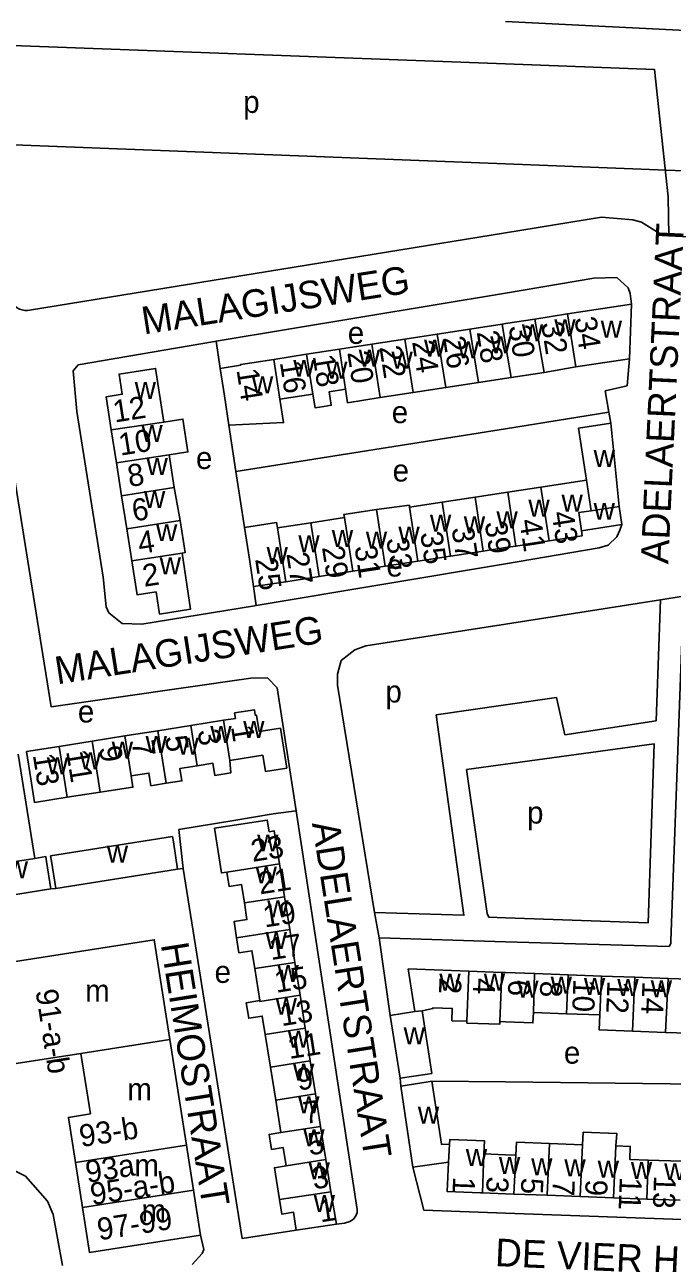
# Model space of a CAD drawing. Extents: x 159675 to 162108, y 386471 to 388472.
# Drawn here: x 160612.9 to 160730.2, y 387264.8 to 387489 of the extents above; entities that cross this region are included whole.
import ezdxf

# ---------------------------------------------------------------- set-up
doc = ezdxf.new("R2010")
doc.units = 0
for name, color, linetype in [('BLT_Basislijn', 7, 'Continuous'), ('BLT_Bebouwing', 7, 'Continuous'), ('BLT_Centroide', 7, 'Continuous'), ('BLT_Hoogspanningsmast_en_leidingen', 7, 'Continuous'), ('BLT_Huisnummer', 7, 'Continuous'), ('BLT_Huisnummer_ tussenligend', 7, 'Continuous'), ('BLT_Huisnummer_reeks', 7, 'Continuous'), ('BLT_Onderverdeling_panden', 7, 'Continuous'), ('BLT_Straatnaam', 7, 'Continuous')]:
    doc.layers.add(name, color=color, linetype=linetype)

msp = doc.modelspace()

# ---------------------------------------------------------------- linework, layer by layer
at = {"layer": 'BLT_Basislijn'}
for p, q in [((160700, 387451.37), (160613.78, 387437.36)), ((160729.59, 387450.82), (160734.48, 387450.61)), ((160700, 387440.48), (160647.57, 387431.75)), ((160648.32, 387426.82), (160647.57, 387431.75)), ((160719.06, 387416.91), (160718.71, 387418.9)), ((160649.9, 387416.54), (160651.18, 387408.18)), ((160651.18, 387408.18), (160700, 387415.92)), ((160651.18, 387408.18), (160652.72, 387398.04)), ((160700, 387391.48), (160654.83, 387383.91)), ((160654.83, 387383.91), (160654.38, 387387.32)), ((160732.26, 387385.63), (160728.05, 387384.92)), ((160700, 387380.54), (160728.05, 387384.92)), ((160727.3, 387363.06), (160728.05, 387384.92)), ((160687.43, 387364.11), (160700, 387365.93)), ((160710.73, 387360.52), (160727.3, 387363.06)), ((160700, 387355.2), (160692.92, 387354.23)), ((160662.09, 387346.75), (160673.14, 387274.56)), ((160640.61, 387336.16), (160641.64, 387336.31)), ((160617.65, 387332.6), (160618.54, 387332.68)), ((160676.24, 387328.36), (160677.13, 387323.74)), ((160677.13, 387323.74), (160679.09, 387309.7)), ((160677.13, 387323.74), (160700, 387323.05)), ((160681.04, 387296.9), (160680.91, 387298.34)), ((160686.65, 387297.81), (160700, 387297.66)), ((160700, 387297.66), (160734.79, 387297.25)), ((160700, 387273.93), (160780.99, 387270.93)), ((160670.82, 387272.09), (160669.36, 387271.89))]:
    msp.add_line(p, q, dxfattribs=at)
for points in [[(160700, 387489.61), (160737.48, 387487.77), (160775.93, 387484.07), (160778.32, 387483.64), (160781.82, 387481.73), (160783.5, 387479.59), (160784.43, 387477.74)], [(160610.14, 387439.84), (160603.44, 387478.94), (160602.55, 387485.6), (160700, 387481.97)], [(160700, 387481.97), (160726.98, 387480.96), (160729.44, 387457.86), (160729.59, 387450.82)], [(160729.59, 387450.82), (160728.48, 387450.92), (160724.6, 387453.29), (160723.03, 387453.71), (160717.37, 387454.2), (160700, 387451.37)], [(160722.84, 387438.48), (160722.57, 387440.38), (160722.21, 387441.39), (160720.14, 387443.27), (160716, 387443.14), (160700, 387440.48)], [(160606.02, 387438.29), (160617.71, 387365.55), (160653.85, 387370.74), (160656.87, 387370.79), (160658.65, 387369), (160662.09, 387346.75)], [(160610.47, 387438.95), (160610.78, 387438.48), (160611.12, 387438.12), (160611.52, 387437.81), (160611.96, 387437.58), (160612.43, 387437.41), (160612.93, 387437.32), (160613.43, 387437.31), (160613.78, 387437.36)], [(160647.57, 387431.75), (160647.29, 387431.7), (160622.6, 387427.47), (160621.69, 387426.38), (160622.33, 387419.04), (160627.15, 387389.04), (160627.69, 387383.64), (160628.17, 387382.59), (160630.55, 387380.64), (160634.15, 387380.52), (160654.55, 387383.86), (160654.83, 387383.91)], [(160718.71, 387418.9), (160718.07, 387422.76), (160722.02, 387423.68), (160722.44, 387428.59)], [(160700, 387415.92), (160713.11, 387418), (160718.71, 387418.9)], [(160721.06, 387398.58), (160720.69, 387397.54), (160720.15, 387396.33), (160718.61, 387394.85), (160716.96, 387394.32), (160700, 387391.48)], [(160700, 387323.05), (160729.61, 387322.16), (160729.92, 387322.73), (160729.92, 387323.23), (160732.26, 387385.63)], [(160676.24, 387328.36), (160669.57, 387369.47), (160669.57, 387371.45), (160670.24, 387373.94), (160672.71, 387375.9), (160674.7, 387376.6), (160700, 387380.54)], [(160700, 387365.93), (160709.22, 387367.27), (160710.73, 387360.52)], [(160676.24, 387328.36), (160692.45, 387327.85), (160687.43, 387364.11)], [(160700, 387327.39), (160725.84, 387326.47), (160726.39, 387342.66), (160726.92, 387358.88), (160700, 387355.2)], [(160692.92, 387354.23), (160696.67, 387328.13), (160696.99, 387327.49), (160700, 387327.39)], [(160641.64, 387336.31), (160640.8, 387343.35), (160650.81, 387345.01), (160657.94, 387346.17), (160662.09, 387346.75)], [(160662.06, 387270.8), (160652.32, 387269.31), (160641.64, 387336.31)], [(160553.02, 387310.36), (160549.26, 387309.56), (160552.79, 387285.85), (160554.05, 387283.92), (160554.88, 387283.26), (160560.24, 387283.11), (160562.77, 387285.05), (160565.57, 387285.77), (160579.38, 387285.26), (160580.86, 387286.37), (160581.3, 387288.33), (160581.59, 387288.44), (160605.64, 387288.67), (160605.92, 387288.58), (160606.88, 387284.56), (160608.37, 387282.92), (160613.05, 387280.6), (160617.04, 387276.06), (160618.08, 387273.69), (160619.73, 387264.46)], [(160683.24, 387282.26), (160685.18, 387274.47), (160700, 387273.93)], [(160670.82, 387272.09), (160671.8, 387272.42), (160672.45, 387272.82), (160672.89, 387273.4), (160673.11, 387274), (160673.14, 387274.56)], [(160643.22, 387264.62), (160645.03, 387266.59), (160645.33, 387267.34), (160644.74, 387269.94)]]:
    msp.add_lwpolyline(points, dxfattribs=at)
at = {"layer": 'BLT_Bebouwing'}
for p, q in [((160722.44, 387428.59), (160722.84, 387438.48)), ((160699.42, 387434.86), (160693.53, 387433.95)), ((160700, 387434.95), (160699.42, 387434.86)), ((160705.33, 387435.77), (160700, 387434.95)), ((160711.21, 387436.68), (160705.33, 387435.77)), ((160687.62, 387433.03), (160681.74, 387432.12)), ((160693.53, 387433.95), (160687.62, 387433.03)), ((160669.91, 387430.31), (160663.95, 387429.38)), ((160675.81, 387431.22), (160669.91, 387430.31)), ((160681.74, 387432.12), (160675.81, 387431.22)), ((160663.95, 387429.38), (160658.02, 387428.46)), ((160712.71, 387427.09), (160707.02, 387426.11)), ((160701.05, 387425.19), (160695.12, 387424.27)), ((160689.19, 387423.35), (160683.25, 387422.45)), ((160719.06, 387416.91), (160720.56, 387401.86)), ((160629.53, 387409.75), (160628.6, 387415.73)), ((160639.99, 387405.26), (160639.06, 387411.19)), ((160630.46, 387403.78), (160629.53, 387409.75)), ((160631.4, 387397.8), (160630.46, 387403.78)), ((160641.06, 387399.28), (160639.99, 387405.26)), ((160694.49, 387403.51), (160688.53, 387402.62)), ((160700.42, 387404.4), (160694.49, 387403.51)), ((160720.56, 387401.86), (160715.51, 387401.07)), ((160721.06, 387398.58), (160720.56, 387401.86)), ((160632.3, 387391.98), (160631.4, 387397.8)), ((160713.76, 387397.45), (160721.06, 387398.58)), ((160700, 387394.38), (160695.97, 387393.75)), ((160701.89, 387394.67), (160700, 387394.38)), ((160707.89, 387395.6), (160701.89, 387394.67)), ((160690.04, 387392.84), (160684.1, 387391.92)), ((160695.97, 387393.75), (160690.04, 387392.84)), ((160672.32, 387390.1), (160666.26, 387389.16)), ((160678.21, 387391.01), (160672.32, 387390.1)), ((160684.1, 387391.92), (160678.21, 387391.01)), ((160660.19, 387388.22), (160654.38, 387387.32)), ((160666.26, 387389.16), (160660.19, 387388.22)), ((160648.93, 387363.14), (160642.98, 387362.19)), ((160637.03, 387361.24), (160631.07, 387360.3)), ((160642.98, 387362.19), (160637.03, 387361.24)), ((160625.12, 387359.35), (160619.17, 387358.41)), ((160631.07, 387360.3), (160625.12, 387359.35)), ((160614.72, 387338.14), (160611.72, 387357)), ((160619.17, 387358.41), (160613.21, 387357.46)), ((160659.05, 387337.15), (160659.99, 387331.2)), ((160659.99, 387331.2), (160660.92, 387325.25)), ((160660.92, 387325.25), (160661.85, 387319.3)), ((160655.49, 387312.4), (160654.59, 387318.17)), ((160661.85, 387319.3), (160662.78, 387313.35)), ((160693.36, 387317.72), (160699.36, 387317.5)), ((160699.36, 387317.5), (160700, 387317.47)), ((160700, 387317.47), (160705.27, 387317.28)), ((160705.27, 387317.28), (160711.32, 387317.06)), ((160711.32, 387317.06), (160717.37, 387316.83)), ((160717.37, 387316.83), (160723.42, 387316.61)), ((160723.42, 387316.61), (160729.47, 387316.39)), ((160729.47, 387316.39), (160735.48, 387316.17)), ((160662.78, 387313.35), (160663.71, 387307.41)), ((160679.09, 387309.7), (160683.57, 387310.43)), ((160680.91, 387298.34), (160679.09, 387309.7)), ((160711.04, 387310.02), (160705.04, 387310.24)), ((160717.08, 387309.8), (160711.04, 387310.02)), ((160663.71, 387307.41), (160664.64, 387301.46)), ((160642.19, 387286.24), (160639.2, 387305.37)), ((160657.42, 387300.33), (160656.47, 387306.27)), ((160728.98, 387306.63), (160722.98, 387306.85)), ((160735.12, 387306.41), (160728.98, 387306.63)), ((160658.37, 387294.38), (160657.42, 387300.33)), ((160664.64, 387301.46), (160665.58, 387295.51)), ((160681.04, 387296.9), (160683.24, 387282.26)), ((160659.31, 387288.49), (160658.37, 387294.38)), ((160665.58, 387295.51), (160666.5, 387289.62)), ((160666.5, 387289.62), (160667.44, 387283.61)), ((160643.47, 387278.07), (160642.19, 387286.24)), ((160700, 387284.47), (160696.08, 387284.62)), ((160713.97, 387286.3), (160707.97, 387286.52)), ((160622.09, 387283.09), (160623.37, 387274.92)), ((160667.44, 387283.61), (160668.36, 387277.77)), ((160683.24, 387282.26), (160689.65, 387283.16)), ((160701.89, 387284.4), (160700, 387284.47)), ((160731.87, 387283.29), (160725.85, 387283.51)), ((160644.74, 387269.94), (160643.47, 387278.07)), ((160668.36, 387277.77), (160669.36, 387271.89)), ((160695.48, 387277.59), (160695.82, 387277.57)), ((160695.82, 387277.57), (160700, 387277.42)), ((160700, 387277.42), (160701.5, 387277.36)), ((160701.5, 387277.36), (160707.52, 387277.14)), ((160707.52, 387277.14), (160713.54, 387276.92)), ((160713.54, 387276.92), (160719.56, 387276.69)), ((160719.56, 387276.69), (160725.59, 387276.47)), ((160725.59, 387276.47), (160731.61, 387276.24)), ((160669.36, 387271.89), (160662.06, 387270.8))]:
    msp.add_line(p, q, dxfattribs=at)
for points in [[(160722.84, 387438.48), (160711.21, 387436.68)], [(160658.02, 387428.46), (160652.05, 387427.54), (160651.99, 387427.39), (160648.32, 387426.82)], [(160712.71, 387427.09), (160713.95, 387427.28), (160722.44, 387428.59)], [(160628.6, 387415.73), (160627.67, 387421.71), (160630.57, 387422.16), (160630.01, 387425.8), (160636.62, 387426.83), (160638.14, 387417.12)], [(160648.32, 387426.82), (160649.08, 387421.88), (160649.9, 387416.54)], [(160707.02, 387426.11), (160701.05, 387425.19)], [(160695.12, 387424.27), (160689.19, 387423.35)], [(160659.15, 387421.26), (160659.8, 387417.01), (160649.9, 387416.54)], [(160665.09, 387422.15), (160659.15, 387421.26)], [(160667.09, 387419.96), (160665.5, 387419.71), (160665.09, 387422.15)], [(160671.04, 387423.07), (160668.06, 387422.61), (160668.44, 387420.17), (160667.09, 387419.96)], [(160677.32, 387421.54), (160671.39, 387420.62), (160671.04, 387423.07)], [(160683.25, 387422.45), (160677.32, 387421.54)], [(160639.06, 387411.19), (160642.48, 387411.72), (160641.56, 387417.65), (160638.14, 387417.12)], [(160714.65, 387406.6), (160713.2, 387416), (160719.06, 387416.91)], [(160714.65, 387406.6), (160706.39, 387405.33)], [(160706.39, 387405.33), (160700.42, 387404.4)], [(160676.62, 387401.28), (160670.69, 387400.36), (160670.82, 387399.83)], [(160682.59, 387401.7), (160682.58, 387402.05), (160676.62, 387401.28)], [(160688.53, 387402.62), (160682.59, 387401.7)], [(160641.42, 387393.41), (160641.96, 387393.49), (160641.06, 387399.28)], [(160658.68, 387397.96), (160658.53, 387398.93), (160652.72, 387398.04)], [(160664.75, 387398.9), (160658.68, 387397.96)], [(160670.82, 387399.83), (160664.75, 387398.9)], [(160652.72, 387398.04), (160653.61, 387392.27), (160654.38, 387387.32)], [(160707.89, 387395.6), (160713.9, 387396.53), (160713.76, 387397.45)], [(160641.42, 387393.41), (160642.97, 387383.25), (160637.34, 387382.35), (160636.71, 387386.38), (160633.26, 387385.85), (160632.3, 387391.98)], [(160659.22, 387361.71), (160655.35, 387361.11), (160654.88, 387364.08), (160654.68, 387364.05), (160654.52, 387365.04), (160650.93, 387364.47), (160651.08, 387363.48), (160648.93, 387363.14)], [(160650.09, 387355.85), (160656.04, 387356.79), (160656.51, 387353.86), (160660.38, 387354.48), (160659.22, 387361.71)], [(160613.21, 387357.46), (160614, 387352.52), (160614.68, 387348.25), (160620.63, 387349.2)], [(160638.54, 387351.72), (160641.39, 387352.17), (160641.03, 387354.41), (160644.14, 387354.9)], [(160644.14, 387354.9), (160647, 387355.36), (160647.33, 387353.16), (160650.23, 387353.6), (160650.09, 387355.85)], [(160632.22, 387353.07), (160632.52, 387351), (160626.59, 387350.14)], [(160638.54, 387351.72), (160636.45, 387351.39), (160635.78, 387351.28), (160635.42, 387353.58), (160632.22, 387353.07)], [(160626.59, 387350.14), (160620.63, 387349.2)], [(160649.52, 387335.66), (160648.55, 387335.5), (160647.29, 387343.58), (160656.85, 387345.07), (160657.22, 387342.96), (160658.12, 387343.1), (160659.05, 387337.15)], [(160639.84, 387341.1), (160639.68, 387342.07), (160617.61, 387338.59), (160617.76, 387337.62), (160618.54, 387332.68)], [(160640.61, 387336.16), (160639.84, 387341.1)], [(160617.65, 387332.6), (160616.87, 387337.54), (160616.72, 387338.46), (160614.72, 387338.14)], [(160618.54, 387332.68), (160640.61, 387336.16)], [(160652.7, 387330.06), (160652.17, 387333.41), (160649.93, 387333.06), (160649.52, 387335.66)], [(160605.05, 387331.89), (160605.24, 387330.63), (160617.65, 387332.6)], [(160651.29, 387323.74), (160650.84, 387326.68), (160653.17, 387327.04), (160652.7, 387330.06)], [(160639.2, 387305.37), (160636.38, 387323.4), (160608.52, 387319.04)], [(160654.59, 387318.17), (160654.08, 387321.41), (160651.71, 387321.04), (160651.29, 387323.74)], [(160683.57, 387310.43), (160682.37, 387318.12), (160693.36, 387317.72)], [(160656.47, 387306.27), (160655.95, 387309.57), (160653.48, 387309.18), (160653.03, 387312.01), (160655.49, 387312.4)], [(160684.92, 387310.56), (160686.65, 387299.21), (160685.86, 387299.09), (160680.91, 387298.34)], [(160693.02, 387308.64), (160690.28, 387308.74), (160690.36, 387310.97), (160686.85, 387311.1), (160686.84, 387310.95), (160684.92, 387310.56)], [(160705.04, 387310.24), (160704.97, 387308.36), (160700, 387308.54)], [(160722.98, 387306.85), (160716.98, 387307.07), (160717.08, 387309.8)], [(160698.96, 387308.58), (160698.95, 387308.11), (160693.01, 387308.33), (160693.02, 387308.64)], [(160700, 387308.54), (160698.96, 387308.58)], [(160611.35, 387301.01), (160623.05, 387302.84)], [(160623.05, 387302.84), (160624.83, 387291.91), (160620.82, 387291.25), (160622.09, 387283.09)], [(160686.65, 387297.81), (160685.98, 387297.7), (160681.04, 387296.9)], [(160689.88, 387286.32), (160688.39, 387286.38), (160686.65, 387297.81)], [(160660.26, 387282.49), (160659.74, 387285.78), (160657.63, 387285.45), (160657.2, 387288.16), (160659.31, 387288.49)], [(160696.08, 387284.62), (160696.17, 387287.02), (160689.92, 387287.25), (160689.88, 387286.32)], [(160707.97, 387286.52), (160701.98, 387286.75), (160701.89, 387284.4)], [(160719.96, 387286.08), (160720.17, 387288.32), (160714.05, 387288.55), (160713.97, 387286.3)], [(160725.85, 387283.51), (160722.5, 387283.63), (160722.59, 387285.98), (160719.96, 387286.08)], [(160659.05, 387276.41), (160658.14, 387282.13), (160660.26, 387282.49)], [(160689.65, 387283.16), (160689.45, 387277.81), (160695.48, 387277.59)], [(160662.06, 387270.8), (160661.6, 387274.08), (160659.46, 387273.75), (160659.05, 387276.41)], [(160623.37, 387274.92), (160624.65, 387266.76), (160644.74, 387269.94)]]:
    msp.add_lwpolyline(points, dxfattribs=at)
at = {"layer": 'BLT_Hoogspanningsmast_en_leidingen'}
for p, q in [((160545.9, 387469.83), (160700, 387463.87)), ((160700, 387463.87), (160740.32, 387462.3))]:
    msp.add_line(p, q, dxfattribs=at)
at = {"layer": 'BLT_Onderverdeling_panden'}
for p, q in [((160699.42, 387434.86), (160700, 387431.17)), ((160707.02, 387426.11), (160705.33, 387435.77)), ((160711.21, 387436.68), (160712.71, 387427.09)), ((160687.62, 387433.03), (160689.19, 387423.35)), ((160695.12, 387424.27), (160693.53, 387433.95)), ((160669.91, 387430.31), (160671.04, 387423.07)), ((160675.81, 387431.22), (160677.32, 387421.54)), ((160681.74, 387432.12), (160683.25, 387422.45)), ((160700, 387431.17), (160701.05, 387425.19)), ((160658.02, 387428.46), (160659.15, 387421.26)), ((160663.95, 387429.38), (160665.09, 387422.15)), ((160638.14, 387417.12), (160628.6, 387415.73)), ((160639.06, 387411.19), (160629.53, 387409.75)), ((160714.65, 387406.6), (160715.51, 387401.07)), ((160639.99, 387405.26), (160630.46, 387403.78)), ((160694.49, 387403.51), (160695.97, 387393.75)), ((160700.42, 387404.4), (160701.89, 387394.67)), ((160706.39, 387405.33), (160707.89, 387395.6)), ((160676.62, 387401.28), (160678.21, 387391.01)), ((160682.59, 387401.7), (160684.1, 387391.92)), ((160688.53, 387402.62), (160690.04, 387392.84)), ((160641.06, 387399.28), (160631.4, 387397.8)), ((160664.75, 387398.9), (160666.26, 387389.16)), ((160670.82, 387399.83), (160672.32, 387390.1)), ((160658.68, 387397.96), (160660.19, 387388.22)), ((160641.42, 387393.41), (160632.3, 387391.98)), ((160650.09, 387355.85), (160648.93, 387363.14)), ((160638.54, 387351.72), (160637.03, 387361.24)), ((160644.14, 387354.9), (160642.98, 387362.19)), ((160626.59, 387350.14), (160625.12, 387359.35)), ((160632.22, 387353.07), (160631.07, 387360.3)), ((160620.63, 387349.2), (160619.17, 387358.41)), ((160609.33, 387337.25), (160614.72, 387338.14)), ((160659.05, 387337.15), (160649.52, 387335.66)), ((160659.99, 387331.2), (160652.7, 387330.06)), ((160660.92, 387325.25), (160651.29, 387323.74)), ((160661.85, 387319.3), (160654.59, 387318.17)), ((160693.02, 387308.64), (160693.36, 387317.72)), ((160698.96, 387308.58), (160699.36, 387317.5)), ((160705.04, 387310.24), (160705.27, 387317.28)), ((160711.04, 387310.02), (160711.32, 387317.06)), ((160717.08, 387309.8), (160717.37, 387316.83)), ((160722.98, 387306.85), (160723.42, 387316.61)), ((160728.98, 387306.63), (160729.47, 387316.39)), ((160683.57, 387310.43), (160684.92, 387310.56)), ((160663.71, 387307.41), (160656.47, 387306.27)), ((160664.64, 387301.46), (160657.42, 387300.33)), ((160665.58, 387295.51), (160658.37, 387294.38)), ((160666.5, 387289.62), (160659.31, 387288.49)), ((160622.09, 387283.09), (160642.19, 387286.24)), ((160689.88, 387286.32), (160689.65, 387283.16)), ((160695.82, 387277.57), (160696.08, 387284.62)), ((160707.52, 387277.14), (160707.97, 387286.52)), ((160713.54, 387276.92), (160713.97, 387286.3)), ((160719.56, 387276.69), (160719.96, 387286.08)), ((160667.44, 387283.61), (160660.26, 387282.49)), ((160701.5, 387277.36), (160701.89, 387284.4)), ((160725.59, 387276.47), (160725.85, 387283.51)), ((160623.37, 387274.92), (160643.47, 387278.07)), ((160668.36, 387277.77), (160659.05, 387276.41))]:
    msp.add_line(p, q, dxfattribs=at)
for points in [[(160713.76, 387397.45), (160713.25, 387400.73), (160715.51, 387401.07)], [(160662.78, 387313.35), (160655.52, 387312.22), (160655.49, 387312.4)], [(160623.05, 387302.84), (160639.2, 387305.37)]]:
    msp.add_lwpolyline(points, dxfattribs=at)

# ---------------------------------------------------------------- texts
at = {"layer": 'BLT_Centroide'}
for s, p in [('p', (160652.49, 387473.08)), ('w', (160702.94, 387431.73)), ('w', (160708.83, 387432.64)), ('w', (160717.24, 387432.38)), ('e', (160671.43, 387431.27)), ('w', (160697.23, 387429.56)), ('w', (160685.23, 387428.98)), ('w', (160691.33, 387428.64)), ('w', (160661.55, 387425.31)), ('w', (160667.5, 387424.98)), ('w', (160673.41, 387427.14)), ('w', (160679.34, 387426.8)), ('w', (160632.83, 387421.31)), ('w', (160654.06, 387422.3)), ('e', (160679.39, 387416.92)), ('w', (160634.04, 387413.53)), ('w', (160634.97, 387407.53)), ('e', (160643.93, 387408.62)), ('w', (160715.95, 387408.98)), ('e', (160679.55, 387406.35)), ('w', (160634.51, 387401.56)), ('w', (160710.14, 387400.92)), ('w', (160704.14, 387400)), ('w', (160715.95, 387399.42)), ('w', (160686.31, 387397.27)), ('w', (160692.44, 387396.97)), ('w', (160698.36, 387397.89)), ('w', (160636.7, 387395.56)), ('w', (160662.47, 387393.55)), ('w', (160668.53, 387394.48)), ('w', (160674.7, 387394.22)), ('w', (160680.59, 387395.12)), ('w', (160656.72, 387391.45)), ('w', (160637.35, 387389.53)), ('e', (160678.43, 387389.15)), ('p', (160678.25, 387366.35)), ('e', (160622.54, 387362.73)), ('w', (160652.48, 387359.95)), ('w', (160646.53, 387359.02)), ('w', (160628.67, 387356.2)), ('w', (160634.81, 387357.19)), ('w', (160640.58, 387356.92)), ('w', (160616.92, 387353.33)), ('w', (160622.88, 387354.28)), ('p', (160703.9, 387344.43)), ('w', (160655.02, 387339.38)), ('w', (160627.78, 387337.38)), ('w', (160609.65, 387334.53)), ('w', (160654.73, 387333.59)), ('w', (160656.83, 387327.47)), ('w', (160656.54, 387321.72)), ('e', (160647.3, 387315.59)), ('w', (160658.69, 387315.75)), ('w', (160688.01, 387314.19)), ('w', (160696.06, 387314.19)), ('w', (160702.11, 387312.94)), ('w', (160708.17, 387313.66)), ('w', (160714.2, 387313.42)), ('w', (160720.25, 387313.2)), ('w', (160726.3, 387312.98)), ('m', (160623.86, 387312.19)), ('w', (160658.35, 387309.81)), ('w', (160660.56, 387303.88)), ('w', (160681.54, 387304.47)), ('e', (160710.57, 387300.97)), ('w', (160661.51, 387297.91)), ('m', (160631.5, 387294.36)), ('w', (160662.44, 387291.97)), ('w', (160684.12, 387290.09)), ('w', (160663.38, 387286.03)), ('w', (160692.81, 387282.42)), ('m', (160632.78, 387280.59)), ('w', (160664.32, 387280.06)), ('w', (160698.8, 387281)), ('w', (160704.64, 387280.78)), ('w', (160710.66, 387280.55)), ('w', (160716.69, 387280.33)), ('w', (160722.7, 387280.09)), ('w', (160728.73, 387279.88)), ('m', (160634.06, 387272.41)), ('w', (160665.26, 387274.12))]:
    msp.add_text(s, height=4, dxfattribs=at).set_placement(p)
at = {"layer": 'BLT_Huisnummer'}
for s, rotation, p in [('34', 278.7897, (160712.46, 387435.92)), ('26', 278.7897, (160688.66, 387432.42)), ('30', 278.7897, (160700.55, 387434.43)), ('22', 278.7897, (160677.15, 387430.69)), ('18', 278.7897, (160665.06, 387429.09)), ('14', 278.7897, (160651.27, 387426.56)), ('12', 8.8661, (160629.21, 387417.02)), ('6', 8.8661, (160632.65, 387399.11)), ('43', 278.788, (160708.31, 387400.72)), ('37', 278.788, (160690.21, 387397.89)), ('29', 278.788, (160666.74, 387394.45)), ('33', 278.788, (160678.38, 387395.97)), ('25', 278.788, (160654.63, 387392.31)), ('2', 8.8661, (160634.56, 387387.28)), ('1', 279.0295, (160650.26, 387361.97)), ('9', 279.0295, (160626.35, 387358.24)), ('5', 279.0295, (160638.29, 387360.12)), ('13', 279.0295, (160614.37, 387356.86)), ('23', 8.7901, (160654.19, 387337.49)), ('17', 8.7901, (160657.52, 387319.71)), ('2', 267.6758, (160688.05, 387316.62)), ('6', 267.6758, (160700.53, 387316.23)), ('10', 267.6758, (160712.31, 387316.34)), ('13', 8.7901, (160659.44, 387307.75)), ('9', 8.7901, (160662.47, 387296.08)), ('5', 8.7901, (160664.49, 387284.35)), ('1', 267.8698, (160690.51, 387280.54)), ('5', 267.8698, (160702.88, 387280.38)), ('13', 267.8698, (160726.9, 387280.75)), ('9', 267.8698, (160714.52, 387280.05)), ('1', 8.7901, (160666.49, 387272.23))]:
    msp.add_text(s, height=4, rotation=rotation, dxfattribs=at).set_placement(p)
at = {"layer": 'BLT_Huisnummer_ tussenligend'}
for s, rotation, p in [('32', 278.8992, (160706.44, 387435)), ('28', 278.8992, (160694.77, 387433.42)), ('24', 278.8992, (160683.07, 387431.65)), ('20', 278.8992, (160671.33, 387429.72)), ('16', 278.8992, (160659.11, 387427.94)), ('10', 8.8599, (160630.24, 387411.03)), ('8', 8.8609, (160631.86, 387405.35)), ('39', 278.7907, (160696.21, 387398.9)), ('41', 278.7907, (160702.48, 387399.32)), ('4', 8.8609, (160633.73, 387393.22)), ('35', 278.7907, (160684.53, 387397.02)), ('31', 278.7907, (160672.63, 387394.55)), ('27', 278.7907, (160660.3, 387393.28)), ('3', 279.0295, (160644.2, 387361.25)), ('7', 279.0295, (160632.27, 387359.2)), ('11', 279.0295, (160620.41, 387357.53)), ('21', 8.906, (160655.52, 387331.6)), ('19', 8.906, (160656.39, 387325.61)), ('15', 8.906, (160658.46, 387313.78)), ('4', 267.6758, (160694.2, 387316.54)), ('8', 267.6758, (160706.32, 387316.02)), ('12', 267.6758, (160718.46, 387316.05)), ('14', 267.6758, (160724.81, 387315.92)), ('11', 8.906, (160660.85, 387301.8)), ('7', 8.906, (160663.66, 387290.02)), ('3', 8.906, (160665.28, 387278.2)), ('3', 267.869, (160696.6, 387280.6)), ('11', 267.869, (160720.7, 387280.48)), ('7', 267.869, (160708.57, 387280.04))]:
    msp.add_text(s, height=4, rotation=rotation, dxfattribs=at).set_placement(p)
at = {"layer": 'BLT_Huisnummer_reeks'}
for s, rotation, p in [('91-a-b', 278.892, (160614.86, 387314.18)), ('93-b', 8.8988, (160623.13, 387285.85)), ('93a', 8.8988, (160624.25, 387279.37)), ('95-a-b', 8.8988, (160625.11, 387275.34)), ('97-99', 8.8988, (160626.36, 387268.97))]:
    msp.add_text(s, height=4, rotation=rotation, dxfattribs=at).set_placement(p)
at = {"layer": 'BLT_Straatnaam'}
for s, height, rotation, p in [('ADELAERTSTRAAT', 4.9999, 87.3482, (160729.47, 387391.36)), ('MALAGIJSWEG', 5, 8.9152, (160634.49, 387432.96)), ('MALAGIJSWEG', 5, 8.9152, (160618.79, 387369.62)), ('ADELAERTSTRAAT', 4.9999, 278.8964, (160664.93, 387344.49)), ('HEIMOSTRAAT', 5, 279.0105, (160637.56, 387322.55)), ('DE VIER HEEMSKINDERENLAAN', 5, 357.4628, (160698.04, 387264.34))]:
    msp.add_text(s, height=height, rotation=rotation, dxfattribs=at).set_placement(p)

doc.saveas('drawing.dxf')
